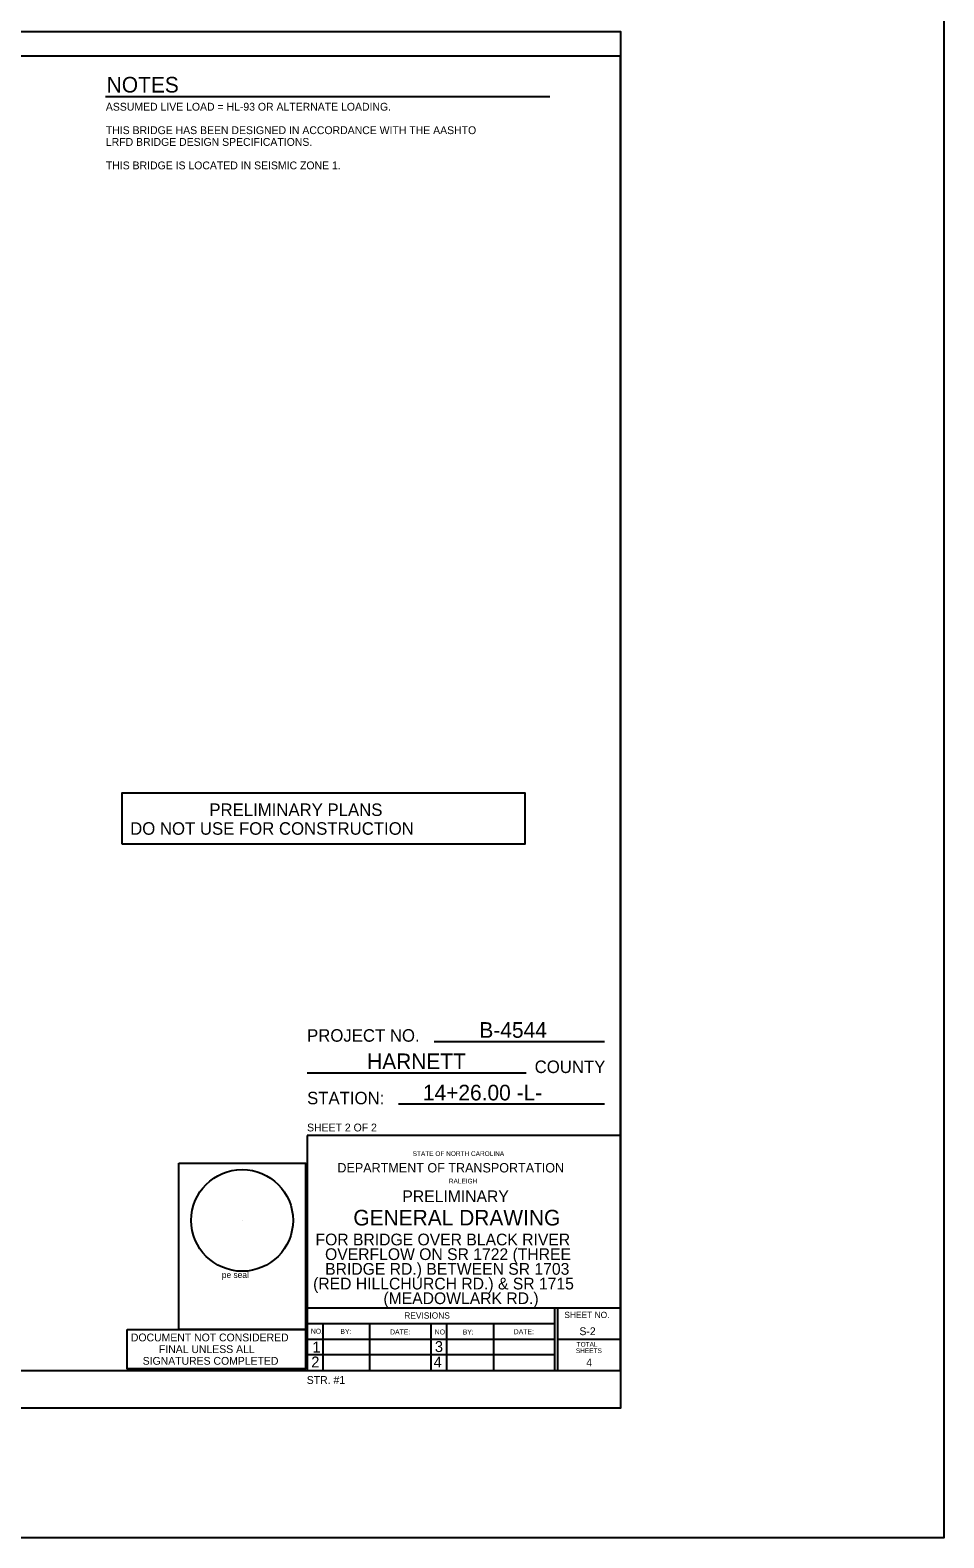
# Model space of a CAD drawing. Extents: x 471 to 2034, y -623 to 126.
# Drawn here: x 925.6 to 1159.1, y -608.5 to -223.1 of the extents above; entities that cross this region are included whole.
import ezdxf

# ---------------------------------------------------------------- set-up
doc = ezdxf.new("R2010")
doc.units = 0
for name, color, linetype in [('Plan Sheet CELL', 7, 'Continuous'), ('Plot Shape CELL', 7, 'Continuous'), ('Sheet Sticker Exception Certification CELL', 7, 'Continuous'), ('Subtitle Text', 7, 'Continuous'), ('Text', 7, 'Continuous'), ('Title Text', 7, 'Continuous'), ('User Information Notes', 7, 'Continuous'), ('User Information Notes CELL', 7, 'Continuous')]:
    doc.layers.add(name, color=color, linetype=linetype)

msp = doc.modelspace()

# ---------------------------------------------------------------- linework, layer by layer
at = {"layer": 'Plan Sheet CELL'}
for p, q in [((1076.48, -223.39), (1076.48, -223.39)), ((564.34, -229.69), (1076.34, -229.69)), ((1076.34, -229.69), (1076.34, -565.69)), ((1072.35, -481.68), (1028.87, -481.68)), ((1052.35, -489.69), (996.35, -489.69)), ((1072.35, -497.68), (1019.71, -497.68)), ((1076.34, -505.68), (996.35, -505.68)), ((996.35, -505.68), (996.35, -565.69)), ((996.35, -549.68), (1076.34, -549.68)), ((1059.55, -549.68), (1059.55, -565.69)), ((1060.35, -549.68), (1060.35, -565.69)), ((996.35, -553.68), (1059.58, -553.68)), ((996.4, -553.68), (996.4, -565.69)), ((1000.34, -553.68), (1000.34, -565.69)), ((1012.34, -553.75), (1012.34, -565.75)), ((1027.96, -553.68), (1027.96, -565.79)), ((1031.96, -553.68), (1031.96, -565.7)), ((1043.96, -553.68), (1043.96, -565.7)), ((996.35, -557.69), (1059.71, -557.69)), ((1060.35, -557.69), (1076.2, -557.69)), ((996.35, -561.68), (1059.58, -561.68)), ((564.34, -565.69), (1076.34, -565.69)), ((1076.48, -575.39), (1076.48, -575.39))]:
    msp.add_line(p, q, dxfattribs=at)
msp.add_lwpolyline([(949.1, -431.2), (949.1, -418.02), (1052.02, -418.02), (1052.02, -431.2)], close=True, dxfattribs=at)
at = {"layer": 'Plot Shape CELL'}
msp.add_lwpolyline([(547.47, -223.39), (1076.48, -223.39), (1076.48, -575.39), (547.47, -575.39)], close=True, dxfattribs=at)
at = {"layer": 'Sheet Sticker Exception Certification CELL'}
msp.add_lwpolyline([(950.37, -555.26), (995.95, -555.26), (995.95, -565.29), (950.37, -565.29)], close=True, dxfattribs=at)
at = {"layer": 'Title Text'}
msp.add_line((944.84, -240.05), (1058.38, -240.05), dxfattribs=at)
at = {"layer": 'User Information Notes'}
msp.add_lwpolyline([(470.96, 124.12), (1159.11, 124.12), (1159.11, -608.51), (470.96, -608.51)], close=True, dxfattribs=at)
at = {"layer": 'User Information Notes CELL'}
msp.add_line((979.75, -527.36), (979.75, -527.36), dxfattribs=at)
msp.add_lwpolyline([(963.55, -512.76), (995.95, -512.76), (995.95, -555.26), (963.55, -555.26)], close=True, dxfattribs=at)
msp.add_circle((979.75, -527.36), 13, dxfattribs=at)

# ---------------------------------------------------------------- texts
at = {"layer": 'Plan Sheet CELL'}
for s, height, p in [('PRELIMINARY PLANS', 3.2, (971.37, -423.97)), ('DO NOT USE FOR CONSTRUCTION', 3.2, (951.12, -428.77)), ('PROJECT NO.', 3.2, (996.35, -481.68)), ('COUNTY', 3.2, (1054.52, -489.69)), ('STATION:', 3.2, (996.35, -497.68)), ('SHEET 2 OF 2', 2, (996.35, -504.61)), ('STATE OF NORTH CAROLINA', 1.1999, (1023.34, -510.89)), ('DEPARTMENT OF TRANSPORTATION', 2.3999, (1004.1, -515.1)), ('RALEIGH', 1.2, (1032.58, -517.91)), ('REVISIONS', 1.6, (1021.19, -552.47)), ('SHEET NO.', 1.6, (1062.11, -552.32)), ('NO.', 1.275, (997.3, -556.32)), ('1', 2.8, (997.71, -561.14)), ('BY:', 1.275, (1004.85, -556.38)), ('DATE:', 1.275, (1017.56, -556.52)), ('NO.', 1.275, (1028.98, -556.52)), ('3', 2.8, (1029.01, -561.01)), ('BY:', 1.275, (1036.12, -556.53)), ('DATE:', 1.275, (1049.17, -556.45)), ('TOTAL', 1.2, (1065.25, -559.65)), ('2', 2.8, (997.42, -564.95)), ('4', 2.8, (1028.71, -564.95)), ('SHEETS', 1.2, (1065.06, -561.27))]:
    msp.add_text(s, height=height, dxfattribs=at).set_placement(p)
at = {"layer": 'Sheet Sticker Exception Certification CELL'}
for s, p in [('DOCUMENT NOT CONSIDERED', (951.31, -558.28)), ('SIGNATURES COMPLETED', (954.33, -564.26)), ('FINAL UNLESS ALL', (958.48, -561.27))]:
    msp.add_text(s, height=1.9955, dxfattribs=at).set_placement(p)
at = {"layer": 'Subtitle Text'}
for s, p in [('PRELIMINARY', (1020.71, -522.69)), ('FOR BRIDGE OVER BLACK RIVER', (998.5, -533.74)), ('OVERFLOW ON SR 1722 (THREE', (1000.94, -537.49)), ('BRIDGE RD.) BETWEEN SR 1703', (1000.97, -541.25)), ('(RED HILLCHURCH RD.) & SR 1715', (997.89, -545.01)), ('(MEADOWLARK RD.)', (1015.86, -548.76))]:
    msp.add_text(s, height=3, dxfattribs=at).set_placement(p)
at = {"layer": 'Text'}
for s, p in [('ASSUMED LIVE LOAD = HL-93 OR ALTERNATE LOADING.', (944.91, -243.66)), ('THIS BRIDGE HAS BEEN DESIGNED IN ACCORDANCE WITH THE AASHTO', (944.91, -249.66)), ('LRFD BRIDGE DESIGN SPECIFICATIONS.', (944.91, -252.66)), ('THIS BRIDGE IS LOCATED IN SEISMIC ZONE 1.', (944.91, -258.66)), ('S-2', (1065.95, -556.69)), ('4', (1067.71, -564.69)), ('STR. #1', (996.26, -569.16))]:
    msp.add_text(s, height=2, dxfattribs=at).set_placement(p)
at = {"layer": 'Title Text'}
for s, p in [('NOTES', (945.13, -239.03)), ('B-4544', (1040.39, -480.68)), ('HARNETT', (1011.69, -488.69)), ('14+26.00 -L-', (1025.95, -496.68)), ('GENERAL DRAWING', (1008.17, -528.66))]:
    msp.add_text(s, height=4, dxfattribs=at).set_placement(p)
at = {"layer": 'User Information Notes CELL'}
msp.add_text('pe seal', height=1.6, dxfattribs=at).set_placement((974.56, -542.07))

doc.saveas('drawing.dxf')
